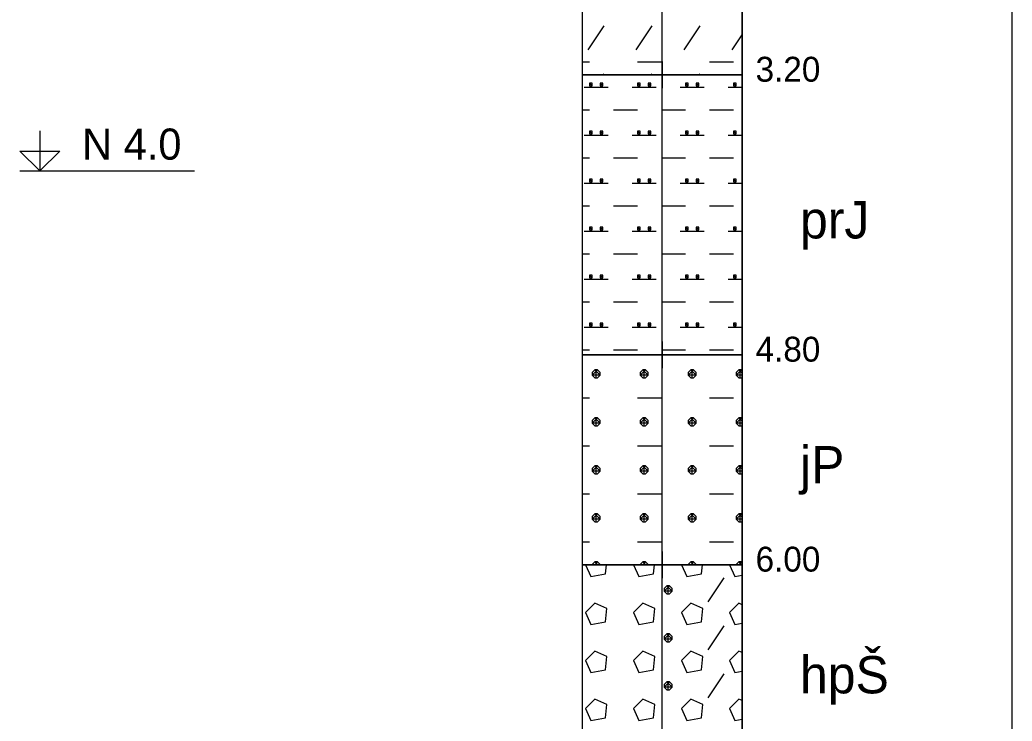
# Model space of a CAD drawing. Extents: x 3042 to 4120, y 576 to 2694.
# Drawn here: x 3970.95 to 3999.31, y 1338.24 to 1358.28 of the extents above; entities that cross this region are included whole.
import ezdxf

# ---------------------------------------------------------------- set-up
doc = ezdxf.new("R2010")
doc.units = 0
for name, color, linetype in [('12', 7, 'Continuous'), ('18', 7, 'Continuous'), ('51', 7, 'Continuous'), ('52', 7, 'Continuous'), ('53', 7, 'Continuous'), ('56', 7, 'Continuous'), ('61', 7, 'Continuous')]:
    doc.layers.add(name, color=color, linetype=linetype)

msp = doc.modelspace()

# ---------------------------------------------------------------- linework, layer by layer
at = {"layer": '12'}
msp.add_lwpolyline([(3999.313, 1334.679), (3999.313, 1372.713)], dxfattribs=at)
at = {"layer": '18'}
msp.add_line((3989.313, 1327.313), (3989.313, 1372.713), dxfattribs=at)
at = {"layer": '51'}
for points in [[(3987.027, 1356.713), (3991.599, 1356.713), (3991.599, 1366.713), (3987.027, 1366.713)], [(3987.027, 1348.713), (3991.599, 1348.713), (3991.599, 1356.713), (3987.027, 1356.713)], [(3987.027, 1342.713), (3991.599, 1342.713), (3991.599, 1348.713), (3987.027, 1348.713)], [(3987.027, 1336.713), (3991.599, 1336.713), (3991.599, 1342.713), (3987.027, 1342.713)]]:
    msp.add_lwpolyline(points, close=True, dxfattribs=at)
for points in [[(3987.197, 1357.425), (3987.654, 1358.111)], [(3988.569, 1357.425), (3989.026, 1358.111)], [(3989.94, 1357.425), (3990.398, 1358.111)], [(3991.312, 1357.425), (3991.599, 1357.855)], [(3987.027, 1357.082), (3987.235, 1357.082)], [(3988.607, 1357.082), (3989.293, 1357.082)], [(3990.664, 1357.082), (3991.35, 1357.082)], [(3987.235, 1356.472), (3987.235, 1356.396), (3987.312, 1356.396), (3987.312, 1356.472), (3987.235, 1356.472), (3987.312, 1356.396)], [(3987.54, 1356.472), (3987.54, 1356.396), (3987.616, 1356.396), (3987.616, 1356.472), (3987.54, 1356.472), (3987.616, 1356.396)], [(3987.637, 1356.713), (3987.654, 1356.739)], [(3988.607, 1356.472), (3988.607, 1356.396), (3988.683, 1356.396), (3988.683, 1356.472), (3988.607, 1356.472), (3988.683, 1356.396)], [(3988.912, 1356.472), (3988.912, 1356.396), (3988.988, 1356.396), (3988.988, 1356.472), (3988.912, 1356.472), (3988.988, 1356.396)], [(3989.009, 1356.713), (3989.026, 1356.739)], [(3989.979, 1356.472), (3989.979, 1356.396), (3990.055, 1356.396), (3990.055, 1356.472), (3989.979, 1356.472), (3990.055, 1356.396)], [(3990.283, 1356.472), (3990.283, 1356.396), (3990.36, 1356.396), (3990.36, 1356.472), (3990.283, 1356.472), (3990.36, 1356.396)], [(3990.38, 1356.713), (3990.398, 1356.739)], [(3991.35, 1356.472), (3991.35, 1356.396), (3991.426, 1356.396), (3991.426, 1356.472), (3991.35, 1356.472), (3991.426, 1356.396)], [(3987.083, 1356.358), (3987.769, 1356.358)], [(3988.455, 1356.358), (3989.14, 1356.358)], [(3989.826, 1356.358), (3990.512, 1356.358)], [(3991.198, 1356.358), (3991.599, 1356.358)], [(3987.027, 1355.71), (3987.235, 1355.71)], [(3987.921, 1355.71), (3988.607, 1355.71)], [(3989.293, 1355.71), (3989.979, 1355.71)], [(3990.664, 1355.71), (3991.35, 1355.71)], [(3987.235, 1355.101), (3987.235, 1355.024), (3987.312, 1355.024), (3987.312, 1355.101), (3987.235, 1355.101), (3987.312, 1355.024)], [(3987.54, 1355.101), (3987.54, 1355.024), (3987.616, 1355.024), (3987.616, 1355.101), (3987.54, 1355.101), (3987.616, 1355.024)], [(3988.607, 1355.101), (3988.607, 1355.024), (3988.683, 1355.024), (3988.683, 1355.101), (3988.607, 1355.101), (3988.683, 1355.024)], [(3988.912, 1355.101), (3988.912, 1355.024), (3988.988, 1355.024), (3988.988, 1355.101), (3988.912, 1355.101), (3988.988, 1355.024)], [(3989.979, 1355.101), (3989.979, 1355.024), (3990.055, 1355.024), (3990.055, 1355.101), (3989.979, 1355.101), (3990.055, 1355.024)], [(3990.283, 1355.101), (3990.283, 1355.024), (3990.36, 1355.024), (3990.36, 1355.101), (3990.283, 1355.101), (3990.36, 1355.024)], [(3991.35, 1355.101), (3991.35, 1355.024), (3991.426, 1355.024), (3991.426, 1355.101), (3991.35, 1355.101), (3991.426, 1355.024)], [(3987.083, 1354.986), (3987.769, 1354.986)], [(3988.455, 1354.986), (3989.14, 1354.986)], [(3989.826, 1354.986), (3990.512, 1354.986)], [(3991.198, 1354.986), (3991.599, 1354.986)], [(3987.027, 1354.339), (3987.235, 1354.339)], [(3987.921, 1354.339), (3988.607, 1354.339)], [(3989.293, 1354.339), (3989.979, 1354.339)], [(3990.664, 1354.339), (3991.35, 1354.339)], [(3987.235, 1353.729), (3987.235, 1353.653), (3987.312, 1353.653), (3987.312, 1353.729), (3987.235, 1353.729), (3987.312, 1353.653)], [(3987.54, 1353.729), (3987.54, 1353.653), (3987.616, 1353.653), (3987.616, 1353.729), (3987.54, 1353.729), (3987.616, 1353.653)], [(3988.607, 1353.729), (3988.607, 1353.653), (3988.683, 1353.653), (3988.683, 1353.729), (3988.607, 1353.729), (3988.683, 1353.653)], [(3988.912, 1353.729), (3988.912, 1353.653), (3988.988, 1353.653), (3988.988, 1353.729), (3988.912, 1353.729), (3988.988, 1353.653)], [(3989.979, 1353.729), (3989.979, 1353.653), (3990.055, 1353.653), (3990.055, 1353.729), (3989.979, 1353.729), (3990.055, 1353.653)], [(3990.283, 1353.729), (3990.283, 1353.653), (3990.36, 1353.653), (3990.36, 1353.729), (3990.283, 1353.729), (3990.36, 1353.653)], [(3991.35, 1353.729), (3991.35, 1353.653), (3991.426, 1353.653), (3991.426, 1353.729), (3991.35, 1353.729), (3991.426, 1353.653)], [(3987.083, 1353.615), (3987.769, 1353.615)], [(3988.455, 1353.615), (3989.14, 1353.615)], [(3989.826, 1353.615), (3990.512, 1353.615)], [(3991.198, 1353.615), (3991.599, 1353.615)], [(3987.027, 1352.967), (3987.235, 1352.967)], [(3987.921, 1352.967), (3988.607, 1352.967)], [(3989.293, 1352.967), (3989.979, 1352.967)], [(3990.664, 1352.967), (3991.35, 1352.967)], [(3987.083, 1352.243), (3987.769, 1352.243)], [(3987.235, 1352.357), (3987.235, 1352.281), (3987.312, 1352.281), (3987.312, 1352.357), (3987.235, 1352.357), (3987.312, 1352.281)], [(3987.54, 1352.357), (3987.54, 1352.281), (3987.616, 1352.281), (3987.616, 1352.357), (3987.54, 1352.357), (3987.616, 1352.281)], [(3988.455, 1352.243), (3989.14, 1352.243)], [(3988.607, 1352.357), (3988.607, 1352.281), (3988.683, 1352.281), (3988.683, 1352.357), (3988.607, 1352.357), (3988.683, 1352.281)], [(3988.912, 1352.357), (3988.912, 1352.281), (3988.988, 1352.281), (3988.988, 1352.357), (3988.912, 1352.357), (3988.988, 1352.281)], [(3989.826, 1352.243), (3990.512, 1352.243)], [(3989.979, 1352.357), (3989.979, 1352.281), (3990.055, 1352.281), (3990.055, 1352.357), (3989.979, 1352.357), (3990.055, 1352.281)], [(3990.283, 1352.357), (3990.283, 1352.281), (3990.36, 1352.281), (3990.36, 1352.357), (3990.283, 1352.357), (3990.36, 1352.281)], [(3991.198, 1352.243), (3991.599, 1352.243)], [(3991.35, 1352.357), (3991.35, 1352.281), (3991.426, 1352.281), (3991.426, 1352.357), (3991.35, 1352.357), (3991.426, 1352.281)], [(3987.027, 1351.595), (3987.235, 1351.595)], [(3987.921, 1351.595), (3988.607, 1351.595)], [(3989.293, 1351.595), (3989.979, 1351.595)], [(3990.664, 1351.595), (3991.35, 1351.595)], [(3987.083, 1350.872), (3987.769, 1350.872)], [(3987.235, 1350.986), (3987.235, 1350.91), (3987.312, 1350.91), (3987.312, 1350.986), (3987.235, 1350.986), (3987.312, 1350.91)], [(3987.54, 1350.986), (3987.54, 1350.91), (3987.616, 1350.91), (3987.616, 1350.986), (3987.54, 1350.986), (3987.616, 1350.91)], [(3988.455, 1350.872), (3989.14, 1350.872)], [(3988.607, 1350.986), (3988.607, 1350.91), (3988.683, 1350.91), (3988.683, 1350.986), (3988.607, 1350.986), (3988.683, 1350.91)], [(3988.912, 1350.986), (3988.912, 1350.91), (3988.988, 1350.91), (3988.988, 1350.986), (3988.912, 1350.986), (3988.988, 1350.91)], [(3989.826, 1350.872), (3990.512, 1350.872)], [(3989.979, 1350.986), (3989.979, 1350.91), (3990.055, 1350.91), (3990.055, 1350.986), (3989.979, 1350.986), (3990.055, 1350.91)], [(3990.283, 1350.986), (3990.283, 1350.91), (3990.36, 1350.91), (3990.36, 1350.986), (3990.283, 1350.986), (3990.36, 1350.91)], [(3991.198, 1350.872), (3991.599, 1350.872)], [(3991.35, 1350.986), (3991.35, 1350.91), (3991.426, 1350.91), (3991.426, 1350.986), (3991.35, 1350.986), (3991.426, 1350.91)], [(3987.027, 1350.224), (3987.235, 1350.224)], [(3987.921, 1350.224), (3988.607, 1350.224)], [(3989.293, 1350.224), (3989.979, 1350.224)], [(3990.664, 1350.224), (3991.35, 1350.224)], [(3987.083, 1349.5), (3987.769, 1349.5)], [(3987.235, 1349.614), (3987.235, 1349.538), (3987.312, 1349.538), (3987.312, 1349.614), (3987.235, 1349.614), (3987.312, 1349.538)], [(3987.54, 1349.614), (3987.54, 1349.538), (3987.616, 1349.538), (3987.616, 1349.614), (3987.54, 1349.614), (3987.616, 1349.538)], [(3988.455, 1349.5), (3989.14, 1349.5)], [(3988.607, 1349.614), (3988.607, 1349.538), (3988.683, 1349.538), (3988.683, 1349.614), (3988.607, 1349.614), (3988.683, 1349.538)], [(3988.912, 1349.614), (3988.912, 1349.538), (3988.988, 1349.538), (3988.988, 1349.614), (3988.912, 1349.614), (3988.988, 1349.538)], [(3989.826, 1349.5), (3990.512, 1349.5)], [(3989.979, 1349.614), (3989.979, 1349.538), (3990.055, 1349.538), (3990.055, 1349.614), (3989.979, 1349.614), (3990.055, 1349.538)], [(3990.283, 1349.614), (3990.283, 1349.538), (3990.36, 1349.538), (3990.36, 1349.614), (3990.283, 1349.614), (3990.36, 1349.538)], [(3991.198, 1349.5), (3991.599, 1349.5)], [(3991.35, 1349.614), (3991.35, 1349.538), (3991.426, 1349.538), (3991.426, 1349.614), (3991.35, 1349.614), (3991.426, 1349.538)], [(3987.027, 1348.852), (3987.235, 1348.852)], [(3987.921, 1348.852), (3988.607, 1348.852)], [(3989.293, 1348.852), (3989.979, 1348.852)], [(3990.664, 1348.852), (3991.35, 1348.852)], [(3987.388, 1348.281), (3987.312, 1348.205), (3987.312, 1348.128), (3987.388, 1348.052), (3987.464, 1348.052), (3987.54, 1348.128), (3987.54, 1348.205), (3987.464, 1348.281), (3987.388, 1348.281), (3987.54, 1348.128), (3987.312, 1348.128), (3987.464, 1348.281)], [(3987.426, 1348.052), (3987.426, 1348.281)], [(3988.759, 1348.281), (3988.683, 1348.205), (3988.683, 1348.128), (3988.759, 1348.052), (3988.836, 1348.052), (3988.912, 1348.128), (3988.912, 1348.205), (3988.836, 1348.281), (3988.759, 1348.281), (3988.912, 1348.128), (3988.683, 1348.128), (3988.836, 1348.281)], [(3988.797, 1348.052), (3988.797, 1348.281)], [(3990.131, 1348.281), (3990.055, 1348.205), (3990.055, 1348.128), (3990.131, 1348.052), (3990.207, 1348.052), (3990.283, 1348.128), (3990.283, 1348.205), (3990.207, 1348.281), (3990.131, 1348.281), (3990.283, 1348.128), (3990.055, 1348.128), (3990.207, 1348.281)], [(3990.169, 1348.052), (3990.169, 1348.281)], [(3991.503, 1348.281), (3991.426, 1348.205), (3991.426, 1348.128), (3991.503, 1348.052), (3991.579, 1348.052), (3991.599, 1348.072)], [(3991.599, 1348.128), (3991.426, 1348.128), (3991.579, 1348.281)], [(3991.599, 1348.261), (3991.579, 1348.281), (3991.503, 1348.281), (3991.599, 1348.184)], [(3991.541, 1348.052), (3991.541, 1348.281)], [(3987.027, 1347.481), (3987.235, 1347.481)], [(3988.607, 1347.481), (3989.293, 1347.481)], [(3990.664, 1347.481), (3991.35, 1347.481)], [(3987.388, 1346.909), (3987.312, 1346.833), (3987.312, 1346.757), (3987.388, 1346.681), (3987.464, 1346.681), (3987.54, 1346.757), (3987.54, 1346.833), (3987.464, 1346.909), (3987.388, 1346.909), (3987.54, 1346.757), (3987.312, 1346.757), (3987.464, 1346.909)], [(3987.426, 1346.681), (3987.426, 1346.909)], [(3988.759, 1346.909), (3988.683, 1346.833), (3988.683, 1346.757), (3988.759, 1346.681), (3988.836, 1346.681), (3988.912, 1346.757), (3988.912, 1346.833), (3988.836, 1346.909), (3988.759, 1346.909), (3988.912, 1346.757), (3988.683, 1346.757), (3988.836, 1346.909)], [(3988.797, 1346.681), (3988.797, 1346.909)], [(3990.131, 1346.909), (3990.055, 1346.833), (3990.055, 1346.757), (3990.131, 1346.681), (3990.207, 1346.681), (3990.283, 1346.757), (3990.283, 1346.833), (3990.207, 1346.909), (3990.131, 1346.909), (3990.283, 1346.757), (3990.055, 1346.757), (3990.207, 1346.909)], [(3990.169, 1346.681), (3990.169, 1346.909)], [(3991.503, 1346.909), (3991.426, 1346.833), (3991.426, 1346.757), (3991.503, 1346.681), (3991.579, 1346.681), (3991.599, 1346.701)], [(3991.599, 1346.757), (3991.426, 1346.757), (3991.579, 1346.909)], [(3991.599, 1346.889), (3991.579, 1346.909), (3991.503, 1346.909), (3991.599, 1346.813)], [(3991.541, 1346.681), (3991.541, 1346.909)], [(3987.027, 1346.109), (3987.235, 1346.109)], [(3988.607, 1346.109), (3989.293, 1346.109)], [(3990.664, 1346.109), (3991.35, 1346.109)], [(3987.388, 1345.538), (3987.312, 1345.461), (3987.312, 1345.385), (3987.388, 1345.309), (3987.464, 1345.309), (3987.54, 1345.385), (3987.54, 1345.461), (3987.464, 1345.538), (3987.388, 1345.538), (3987.54, 1345.385), (3987.312, 1345.385), (3987.464, 1345.538)], [(3987.426, 1345.309), (3987.426, 1345.538)], [(3988.759, 1345.538), (3988.683, 1345.461), (3988.683, 1345.385), (3988.759, 1345.309), (3988.836, 1345.309), (3988.912, 1345.385), (3988.912, 1345.461), (3988.836, 1345.538), (3988.759, 1345.538), (3988.912, 1345.385), (3988.683, 1345.385), (3988.836, 1345.538)], [(3988.797, 1345.309), (3988.797, 1345.538)], [(3990.131, 1345.538), (3990.055, 1345.461), (3990.055, 1345.385), (3990.131, 1345.309), (3990.207, 1345.309), (3990.283, 1345.385), (3990.283, 1345.461), (3990.207, 1345.538), (3990.131, 1345.538), (3990.283, 1345.385), (3990.055, 1345.385), (3990.207, 1345.538)], [(3990.169, 1345.309), (3990.169, 1345.538)], [(3991.503, 1345.538), (3991.426, 1345.461), (3991.426, 1345.385), (3991.503, 1345.309), (3991.579, 1345.309), (3991.599, 1345.329)], [(3991.599, 1345.385), (3991.426, 1345.385), (3991.579, 1345.538)], [(3991.599, 1345.517), (3991.579, 1345.538), (3991.503, 1345.538), (3991.599, 1345.441)], [(3991.541, 1345.309), (3991.541, 1345.538)], [(3987.027, 1344.737), (3987.235, 1344.737)], [(3988.607, 1344.737), (3989.293, 1344.737)], [(3990.664, 1344.737), (3991.35, 1344.737)], [(3987.388, 1344.166), (3987.312, 1344.09), (3987.312, 1344.014), (3987.388, 1343.937), (3987.464, 1343.937), (3987.54, 1344.014), (3987.54, 1344.09), (3987.464, 1344.166), (3987.388, 1344.166), (3987.54, 1344.014), (3987.312, 1344.014), (3987.464, 1344.166)], [(3987.426, 1343.937), (3987.426, 1344.166)], [(3988.759, 1344.166), (3988.683, 1344.09), (3988.683, 1344.014), (3988.759, 1343.937), (3988.836, 1343.937), (3988.912, 1344.014), (3988.912, 1344.09), (3988.836, 1344.166), (3988.759, 1344.166), (3988.912, 1344.014), (3988.683, 1344.014), (3988.836, 1344.166)], [(3988.797, 1343.937), (3988.797, 1344.166)], [(3990.131, 1344.166), (3990.055, 1344.09), (3990.055, 1344.014), (3990.131, 1343.937), (3990.207, 1343.937), (3990.283, 1344.014), (3990.283, 1344.09), (3990.207, 1344.166), (3990.131, 1344.166), (3990.283, 1344.014), (3990.055, 1344.014), (3990.207, 1344.166)], [(3990.169, 1343.937), (3990.169, 1344.166)], [(3991.503, 1344.166), (3991.426, 1344.09), (3991.426, 1344.014), (3991.503, 1343.937), (3991.579, 1343.937), (3991.599, 1343.958)], [(3991.599, 1344.014), (3991.426, 1344.014), (3991.579, 1344.166)], [(3991.599, 1344.146), (3991.579, 1344.166), (3991.503, 1344.166), (3991.599, 1344.07)], [(3991.541, 1343.937), (3991.541, 1344.166)], [(3987.027, 1343.366), (3987.235, 1343.366)], [(3988.607, 1343.366), (3989.293, 1343.366)], [(3990.664, 1343.366), (3991.35, 1343.366)], [(3987.123, 1342.713), (3987.273, 1342.375), (3987.693, 1342.451), (3987.719, 1342.713)], [(3987.388, 1342.794), (3987.312, 1342.718), (3987.312, 1342.713)], [(3987.383, 1342.713), (3987.464, 1342.794)], [(3987.54, 1342.713), (3987.54, 1342.718), (3987.464, 1342.794), (3987.388, 1342.794), (3987.469, 1342.713)], [(3987.426, 1342.713), (3987.426, 1342.794)], [(3988.495, 1342.713), (3988.645, 1342.375), (3989.064, 1342.451), (3989.09, 1342.713)], [(3988.759, 1342.794), (3988.683, 1342.718), (3988.683, 1342.713)], [(3988.754, 1342.713), (3988.836, 1342.794)], [(3988.912, 1342.713), (3988.912, 1342.718), (3988.836, 1342.794), (3988.759, 1342.794), (3988.841, 1342.713)], [(3988.797, 1342.713), (3988.797, 1342.794)], [(3989.867, 1342.713), (3990.017, 1342.375), (3990.436, 1342.451), (3990.462, 1342.713)], [(3990.131, 1342.794), (3990.055, 1342.718), (3990.055, 1342.713)], [(3990.126, 1342.713), (3990.207, 1342.794)], [(3990.283, 1342.713), (3990.283, 1342.718), (3990.207, 1342.794), (3990.131, 1342.794), (3990.212, 1342.713)], [(3990.169, 1342.713), (3990.169, 1342.794)], [(3991.238, 1342.713), (3991.388, 1342.375), (3991.599, 1342.414)], [(3991.503, 1342.794), (3991.426, 1342.718), (3991.426, 1342.713)], [(3991.497, 1342.713), (3991.579, 1342.794)], [(3991.599, 1342.774), (3991.579, 1342.794), (3991.503, 1342.794), (3991.584, 1342.713)], [(3991.541, 1342.713), (3991.541, 1342.794)], [(3990.626, 1341.651), (3991.083, 1342.337)], [(3989.445, 1342.109), (3989.369, 1342.032), (3989.369, 1341.956), (3989.445, 1341.88), (3989.521, 1341.88), (3989.598, 1341.956), (3989.598, 1342.032), (3989.521, 1342.109), (3989.445, 1342.109), (3989.598, 1341.956), (3989.369, 1341.956), (3989.521, 1342.109)], [(3989.483, 1341.88), (3989.483, 1342.109)], [(3987.121, 1341.347), (3987.273, 1341.004), (3987.693, 1341.08), (3987.731, 1341.461), (3987.388, 1341.613), (3987.121, 1341.347)], [(3988.493, 1341.347), (3988.645, 1341.004), (3989.064, 1341.08), (3989.102, 1341.461), (3988.759, 1341.613), (3988.493, 1341.347)], [(3989.864, 1341.347), (3990.017, 1341.004), (3990.436, 1341.08), (3990.474, 1341.461), (3990.131, 1341.613), (3989.864, 1341.347)], [(3991.599, 1341.57), (3991.503, 1341.613), (3991.236, 1341.347)], [(3991.236, 1341.347), (3991.388, 1341.004), (3991.599, 1341.042)], [(3990.626, 1340.28), (3991.083, 1340.966)], [(3989.445, 1340.737), (3989.369, 1340.661), (3989.369, 1340.585), (3989.445, 1340.508), (3989.521, 1340.508), (3989.598, 1340.585), (3989.598, 1340.661), (3989.521, 1340.737), (3989.445, 1340.737), (3989.598, 1340.585), (3989.369, 1340.585), (3989.521, 1340.737)], [(3989.483, 1340.508), (3989.483, 1340.737)], [(3987.121, 1339.975), (3987.273, 1339.632), (3987.693, 1339.708), (3987.731, 1340.089), (3987.388, 1340.242), (3987.121, 1339.975)], [(3988.493, 1339.975), (3988.645, 1339.632), (3989.064, 1339.708), (3989.102, 1340.089), (3988.759, 1340.242), (3988.493, 1339.975)], [(3989.864, 1339.975), (3990.017, 1339.632), (3990.436, 1339.708), (3990.474, 1340.089), (3990.131, 1340.242), (3989.864, 1339.975)], [(3991.599, 1340.199), (3991.503, 1340.242), (3991.236, 1339.975)], [(3991.236, 1339.975), (3991.388, 1339.632), (3991.599, 1339.67)], [(3990.626, 1338.908), (3991.083, 1339.594)], [(3989.445, 1339.365), (3989.369, 1339.289), (3989.369, 1339.213), (3989.445, 1339.137), (3989.521, 1339.137), (3989.598, 1339.213), (3989.598, 1339.289), (3989.521, 1339.365), (3989.445, 1339.365), (3989.598, 1339.213), (3989.369, 1339.213), (3989.521, 1339.365)], [(3989.483, 1339.137), (3989.483, 1339.365)], [(3987.121, 1338.603), (3987.273, 1338.26), (3987.693, 1338.337), (3987.731, 1338.718), (3987.388, 1338.87), (3987.121, 1338.603)], [(3988.493, 1338.603), (3988.645, 1338.26), (3989.064, 1338.337), (3989.102, 1338.718), (3988.759, 1338.87), (3988.493, 1338.603)], [(3989.864, 1338.603), (3990.017, 1338.26), (3990.436, 1338.337), (3990.474, 1338.718), (3990.131, 1338.87), (3989.864, 1338.603)], [(3991.599, 1338.827), (3991.503, 1338.87), (3991.236, 1338.603)], [(3991.236, 1338.603), (3991.388, 1338.26), (3991.599, 1338.299)]]:
    msp.add_lwpolyline(points, dxfattribs=at)
at = {"layer": '53'}
for points in [[(3987.027, 1372.713), (3987.027, 1327.713)], [(3991.599, 1372.713), (3991.599, 1327.713)], [(3987.027, 1356.713), (3991.599, 1356.713)], [(3987.027, 1348.713), (3991.599, 1348.713)], [(3987.027, 1342.713), (3991.599, 1342.713)]]:
    msp.add_lwpolyline(points, dxfattribs=at)
at = {"layer": '56'}
for points in [[(3989.313, 1357.094), (3989.313, 1356.332)], [(3988.932, 1356.713), (3989.694, 1356.713)], [(3989.313, 1349.094), (3989.313, 1348.332)], [(3988.932, 1348.713), (3989.694, 1348.713)], [(3989.313, 1343.094), (3989.313, 1342.332)], [(3988.932, 1342.713), (3989.694, 1342.713)]]:
    msp.add_lwpolyline(points, dxfattribs=at)
at = {"layer": '61'}
for points in [[(3971.524, 1355.106), (3971.524, 1353.963), (3970.953, 1354.534), (3972.096, 1354.534), (3971.524, 1353.963)], [(3970.953, 1353.963), (3975.948, 1353.963)]]:
    msp.add_lwpolyline(points, dxfattribs=at)

# ---------------------------------------------------------------- texts
at = {"layer": '52'}
for s, height, p in [('3.20', 0.7112, (3991.98, 1356.515)), ('prJ', 1.0668, (3993.25, 1352.035)), ('4.80', 0.7112, (3991.98, 1348.515)), ('jP', 1.0668, (3993.25, 1345.035)), ('6.00', 0.7112, (3991.98, 1342.515)), ('hpŠ', 1.0668, (3993.25, 1339.035))]:
    msp.add_text(s, height=height, dxfattribs=at).set_placement(p)
at = {"layer": '61'}
msp.add_text('N 4.0', height=0.889, dxfattribs=at).set_placement((3972.731, 1354.287))

doc.saveas('drawing.dxf')
